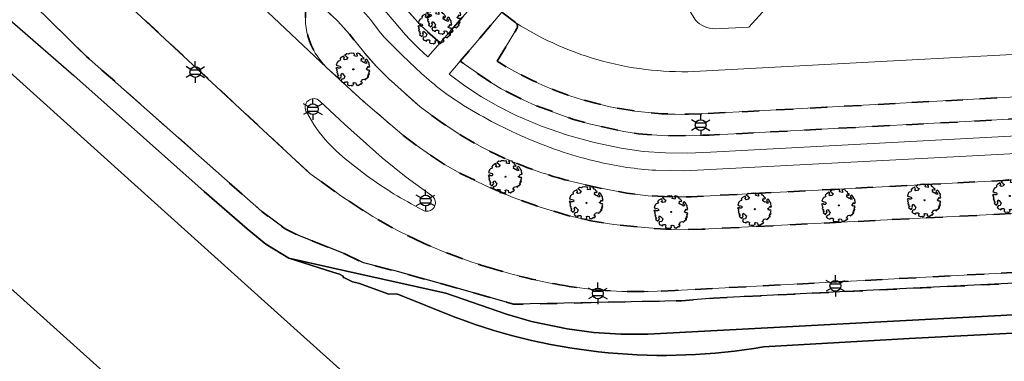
# Model space of a CAD drawing. Extents: x 105780 to 185197, y 477999 to 525027.
# Tile 389 of 562: x 107795 to 107911, y 479287 to 479327. Entities that reach past the tile are written whole.
import ezdxf
from ezdxf.enums import TextEntityAlignment as Align

# ---------------------------------------------------------------- set-up
doc = ezdxf.new("R2010")
doc.units = 0
doc.linetypes.add('XX-HIDDEN', pattern=[4, 2, -2])
for name, color, linetype, lineweight in [('B-GV-GR-BOOM-S', 252, 'Continuous', 25), ('B-GV-GR-HAAG_01-G', 252, 'GR-HAAG1', 13), ('B-GV-GR-MATERIAALGRENS-G', 252, 'XX-HIDDEN', 35), ('B-RO-IE-MEUBILAIR_WEGMEUBILAIR-S', 252, 'Continuous', 25), ('B-WE-GW-WATERGANG_SLOOT_INSTEEK-G', 252, 'Continuous', 30), ('B-XX-KG-KADASTRAAL_BEBOUWING-G', 252, 'Continuous', 20), ('B1-WE-OG-TERREIN_ERF-GV', 252, 'Continuous', 18), ('B1-WE-VH-VERHARDING_ASFALT-GV', 252, 'Continuous', 18), ('B1-WE-VH-VERHARDING_BETONSTRAATSTEEN-GV', 252, 'Continuous', 18), ('B1-WE-VH-VERHARDING_TEGEL-GV', 252, 'Continuous', 18)]:
    doc.layers.add(name, color=color, linetype=linetype, lineweight=lineweight)
doc.styles.add('NLCS-ISO', font='NLCS-ISO.ttf')
doc.linetypes.add('GR-HAAG1', pattern='A,6,[176,NLCS.shx,S=0.125,R=0,X=0,Y=0],-2', length=8)

# ---------------------------------------------------------------- blocks, each defined once
blk = doc.blocks.new('B-SIE-WEG_LICHTMAST-SO')
at = {"ltscale": 0.1}
for p, q in [((0, 1.27), (0, 2.53)), ((-1.1, 0.63), (-2.19, 1.27)), ((1.1, 0.63), (2.19, 1.27)), ((-1.1, -0.63), (-2.19, -1.27)), ((0, -1.27), (0, -2.53)), ((1.1, -0.63), (2.19, -1.27))]:
    blk.add_line(p, q, dxfattribs=at)
at = {"flags": 128}
for points in [[(-1.16, 0.5), (1.16, 0.5)], [(-1.16, -0.5), (1.16, -0.5)]]:
    blk.add_lwpolyline(points, dxfattribs=at)
at = {"ltscale": 0.1}
blk.add_circle((0, 0), 1.27, dxfattribs=at)
at = {"style": 'NLCS-ISO'}
blk.add_attdef('TYPE', text='', height=1.8, dxfattribs=at).set_placement((0, 2.53), align=Align.BOTTOM_CENTER)
blk = doc.blocks.new('B-SGR-BOOM_06')
at = {"linetype": 'Continuous', "flags": 128}
blk.add_lwpolyline([(1.08, 1.41), (1.01, 1.58), (0.88, 1.63), (0.78, 1.81), (0.51, 1.88), (0.34, 1.81), (0.44, 1.71), (0.43, 1.52), (0.09, 1.59), (0.14, 1.73), (0.07, 1.88), (-0.06, 1.84), (-0.19, 1.88), (-0.46, 1.86), (-0.6, 1.79), (-0.78, 1.83), (-1.02, 1.64), (-0.85, 1.56), (-0.8, 1.46), (-0.63, 1.37), (-0.8, 1.16), (-1.02, 1.11), (-1.17, 1.24), (-1.05, 1.29), (-1.15, 1.54), (-1.45, 1.37), (-1.6, 1.21), (-1.52, 1.14), (-1.6, 1.01), (-1.77, 0.94), (-1.89, 0.82), (-2, 0.49), (-1.55, 0.37), (-1.48, 0.22), (-1.6, 0.12), (-1.8, 0.12), (-1.84, 0.22), (-2.04, 0.15), (-1.9, -0.07), (-1.97, -0.15), (-1.89, -0.22), (-1.95, -0.4), (-1.81, -0.47), (-1.89, -0.62), (-1.77, -0.64), (-1.72, -0.68), (-1.85, -0.84), (-1.57, -1.07), (-1.47, -0.97), (-1.38, -0.79), (-1.45, -0.7), (-1.37, -0.47), (-1.25, -0.54), (-1.12, -0.7), (-1, -0.8), (-1.12, -1.12), (-1.37, -1.17), (-1.47, -1.36), (-1.33, -1.51), (-1.13, -1.56), (-1.11, -1.61), (-1.08, -1.66), (-0.93, -1.49), (-0.73, -1.49), (-0.63, -1.56), (-0.68, -1.71), (-0.68, -1.84), (-0.46, -1.89), (-0.24, -1.88), (-0.19, -1.98), (-0.09, -1.86), (0.04, -1.79), (-0.02, -1.6), (0.11, -1.56), (0.31, -1.61), (0.34, -1.84), (0.46, -1.83), (0.58, -1.89), (0.83, -1.69), (0.95, -1.74), (0.93, -1.66), (1.06, -1.59), (0.96, -1.49), (0.85, -1.46), (1.03, -1.29), (1.05, -1.19), (1.26, -1.14), (1.42, -1.22), (1.51, -1.12), (1.51, -1.05), (1.65, -1.05), (1.65, -0.95), (1.78, -0.91), (1.78, -0.82), (1.63, -0.82), (1.82, -0.64), (1.7, -0.57), (1.85, -0.62), (1.9, -0.5), (1.82, -0.37), (1.93, -0.18), (1.87, -0.1), (1.7, -0.1), (1.5, 0.03), (1.63, 0.12), (1.75, 0.34), (1.82, 0.24), (1.95, 0.29), (1.87, 0.57), (1.88, 0.75), (1.8, 0.79), (1.67, 1.06), (1.53, 1.21), (1.35, 1.04), (1.47, 0.97), (1.57, 0.72), (1.41, 0.69), (1.33, 0.85), (1.2, 0.82), (1.06, 0.92), (0.9, 1.01), (0.98, 1.07), (0.93, 1.17), (1.01, 1.27), (1.15, 1.22), (1.26, 1.29)], close=True, dxfattribs=at)
blk.add_circle((0, 0), 0.06)
at = {"style": 'NLCS-ISO'}
blk.add_attdef('SOORT', text='', height=0.3, dxfattribs=at).set_placement((0, -0.36), align=Align.TOP_CENTER)

msp = doc.modelspace()

# ---------------------------------------------------------------- linework, layer by layer
at = {"layer": 'B-GV-GR-HAAG_01-G', "flags": 128}
msp.add_lwpolyline([(107963.716, 479330.543), (107969.708, 479337.152), (107969.857, 479337.316), (107968.364, 479338.624), (107959.829, 479329.172), (107957.474, 479326.931), (107954.427, 479324.49), (107952.035, 479322.863), (107949.267, 479321.278), (107946.58, 479320.034), (107942.104, 479318.413), (107940.671, 479317.987), (107937.988, 479317.359), (107936.416, 479317.106), (107931.962, 479316.732), (107876.128, 479313.768), (107871.085, 479313.673), (107867.845, 479313.935), (107866.122, 479314.194), (107862.037, 479315.099), (107860.086, 479315.67), (107855.802, 479317.238), (107854.267, 479317.909), (107851.697, 479319.223), (107850.425, 479319.987), (107846.856, 479322.477), (107845.556, 479320.954), (107847.425, 479319.581), (107849.357, 479318.296), (107851.359, 479317.124), (107853.436, 479316.09), (107856.424, 479314.834), (107859.483, 479313.763), (107862.604, 479312.889), (107865.777, 479312.224), (107868.386, 479311.859), (107871.013, 479311.674), (107873.646, 479311.651), (107876.276, 479311.773), (107934.379, 479314.873), (107936.681, 479315.124), (107938.964, 479315.513), (107941.214, 479316.062), (107944.311, 479317.034), (107947.345, 479318.186)], dxfattribs=at)
msp.add_lwpolyline([(107836.221, 479333.389), (107834.9, 479331.878), (107835.829, 479330.955), (107836.624, 479330.089), (107840.425, 479325.567), (107840.907, 479325.075), (107841.994, 479323.963), (107843.077, 479322.999), (107844.495, 479324.62), (107842.273, 479326.637)], close=True, dxfattribs=at)
at = {"layer": 'B-GV-GR-MATERIAALGRENS-G', "flags": 128}
for points in [[(107783.144, 479351.25), (107771.718, 479359.399), (107769.205, 479355.875), (107774.171, 479351.483), (107782.357, 479344.084), (107791.532, 479335.812), (107795.441, 479331.358), (107796.667, 479329.185), (107802.944, 479323.021), (107815.444, 479311.969), (107823.542, 479304.786), (107826.29, 479302.741), (107827.976, 479301.918), (107833.285, 479299.813), (107835.479, 479298.744), (107839.489, 479297.725), (107846.782, 479295.707), (107853.119, 479293.876), (107872.869, 479294.297), (107876.661, 479294.609), (107899.35, 479295.726), (107935.115, 479297.487), (107938.532, 479297.684), (107941.93, 479298.107), (107945.294, 479298.753), (107948.607, 479299.617), (107948.637, 479299.626), (107948.667, 479299.635)], [(107832.037, 479334.516), (107833.963, 479332.808), (107834.9, 479331.878), (107836.221, 479333.389), (107842.273, 479326.637), (107844.495, 479324.62), (107847.688, 479328.273), (107849.413, 479330.247), (107843.628, 479335.392)], [(107842.484, 479301.094), (107839.483, 479302.541), (107836.586, 479304.187), (107832.821, 479306.653), (107832.315, 479307.007), (107829.187, 479309.28), (107802.257, 479334.335)], [(107994.45, 479330.693), (107994.937, 479331.971), (107992.999, 479333.684), (107992.928, 479333.746), (107991.941, 479332.809), (107969.046, 479312.665), (107966.473, 479310.489), (107963.767, 479308.48), (107960.945, 479306.639), (107958.023, 479304.962), (107955.33, 479303.619), (107952.562, 479302.438), (107949.73, 479301.419), (107946.846, 479300.56), (107944.066, 479299.9), (107941.253, 479299.401), (107938.417, 479299.061), (107935.566, 479298.875), (107872.094, 479295.497), (107868.982, 479295.369), (107865.868, 479295.383), (107862.759, 479295.574), (107859.67, 479295.977)], [(107836.999, 479321.894), (107835.633, 479323.416), (107833.84, 479325.665), (107832.469, 479327.165), (107829.726, 479329.789)], [(107853.362, 479327.026), (107851.762, 479328.226), (107848.495, 479324.398), (107846.856, 479322.477), (107850.425, 479319.987), (107851.697, 479319.223), (107854.267, 479317.909), (107855.802, 479317.238), (107860.086, 479315.67), (107862.037, 479315.099), (107866.122, 479314.194), (107867.845, 479313.935), (107871.085, 479313.673), (107876.128, 479313.768), (107931.962, 479316.732), (107936.416, 479317.106), (107937.988, 479317.359), (107940.671, 479317.987), (107942.104, 479318.413), (107946.58, 479320.034), (107949.267, 479321.278), (107952.035, 479322.863), (107954.427, 479324.49), (107957.474, 479326.931)], [(107851.214, 479322.466), (107853.533, 479326.325)], [(107831.151, 479321.737), (107835.461, 479317.781), (107840, 479313.876), (107841.67, 479312.6), (107843.359, 479311.404), (107845.104, 479310.286), (107846.912, 479309.274), (107849.959, 479307.783), (107853.079, 479306.45), (107856.268, 479305.29), (107859.52, 479304.323), (107862.207, 479303.707), (107864.929, 479303.274), (107867.667, 479302.97), (107870.413, 479302.741), (107872.039, 479302.662), (107875.293, 479302.694), (107931.191, 479305.541), (107934.361, 479305.752), (107937.514, 479306.14), (107940.64, 479306.707), (107943.728, 479307.453), (107946.862, 479308.389), (107949.946, 479309.476)], [(107852.11, 479311.036), (107849.472, 479312.304), (107846.933, 479313.758), (107844.491, 479315.37), (107842.142, 479317.114), (107838.416, 479320.419), (107836.999, 479321.894)], [(107929.94, 479319.171), (107915.119, 479318.437), (107889.937, 479317.055), (107875.29, 479316.276)], [(107950.688, 479314.076), (107947.481, 479312.755), (107944.2, 479311.628), (107941.309, 479310.836), (107938.372, 479310.241), (107935.403, 479309.831), (107932.416, 479309.593), (107874.007, 479306.515), (107871.489, 479306.513), (107868.974, 479306.649), (107866.474, 479306.954), (107862.794, 479307.638), (107859.16, 479308.532)]]:
    msp.add_lwpolyline(points, dxfattribs=at)
for points in [[(107828.885, 479329.563, 0.2645564), (107831.151, 479321.737)], [(107853.533, 479326.325, 0.3754561), (107853.362, 479327.026)], [(107875.29, 479316.276, -0.153921), (107851.214, 479322.466)], [(107859.16, 479308.532, -0.0354255), (107852.11, 479311.036)], [(107850.916, 479297.995, -0.0316601), (107842.484, 479301.094)], [(107859.67, 479295.977, -0.0313209), (107850.916, 479297.995)]]:
    msp.add_lwpolyline(points, format="xyb", dxfattribs=at)
at = {"layer": 'B-WE-GW-WATERGANG_SLOOT_INSTEEK-G', "flags": 128}
for points in [[(107935.115, 479297.487), (107899.35, 479295.726), (107876.661, 479294.609), (107872.869, 479294.297), (107853.119, 479293.876), (107846.782, 479295.707), (107839.489, 479297.725), (107835.479, 479298.744), (107833.285, 479299.813), (107827.976, 479301.918), (107826.29, 479302.741), (107823.542, 479304.786), (107815.444, 479311.969), (107802.944, 479323.021), (107796.667, 479329.185), (107795.441, 479331.358), (107791.532, 479335.812)], [(107826.706, 479299.308), (107833.335, 479297.831), (107845.187, 479295.191), (107852.289, 479292.704), (107855.255, 479291.845), (107859.437, 479290.977), (107862.578, 479290.575), (107865.739, 479290.381), (107868.927, 479290.38), (107937.065, 479293.966), (107941.786, 479294.578), (107945.374, 479295.285), (107948.929, 479296.145), (107950.941, 479296.73), (107952.909, 479297.408), (107954.829, 479298.177), (107956.748, 479299.057), (107959.97, 479300.721), (107963.12, 479302.523), (107965.241, 479303.868), (107969.012, 479306.639), (107993.432, 479327.648), (107994.705, 479328.037), (107994.45, 479330.693)], [(107970.36, 479304.97), (107994.777, 479326.049), (107994.705, 479328.037), (107993.432, 479327.648), (107969.012, 479306.639), (107965.241, 479303.868), (107963.12, 479302.523), (107959.97, 479300.721), (107956.748, 479299.057), (107954.829, 479298.177), (107952.909, 479297.408), (107950.941, 479296.73), (107948.929, 479296.145), (107945.374, 479295.285), (107941.786, 479294.578), (107937.065, 479293.966), (107868.927, 479290.38), (107865.739, 479290.381), (107862.578, 479290.575), (107859.437, 479290.977), (107855.255, 479291.845), (107852.289, 479292.704), (107845.187, 479295.191)], [(107793.899, 479327.328), (107801.439, 479320.778), (107813.537, 479309.995), (107816.78, 479307.159), (107821.835, 479302.738), (107824.005, 479300.937), (107826.706, 479299.308)], [(107846.476, 479292.271), (107846.453, 479292.279), (107846.43, 479292.288), (107839.417, 479295.11), (107838.488, 479295.058), (107834.913, 479296.375), (107834.187, 479296.499), (107833.276, 479296.99), (107833.112, 479297.026), (107833.109, 479297.182), (107832.66, 479297.426), (107831.883, 479297.643), (107826.706, 479299.308), (107824.005, 479300.937), (107821.835, 479302.738), (107816.78, 479307.159), (107813.537, 479309.995)], [(107845.187, 479295.191), (107833.335, 479297.831), (107826.706, 479299.308), (107831.883, 479297.643), (107832.66, 479297.426), (107833.109, 479297.182), (107833.112, 479297.026), (107833.276, 479296.99), (107834.187, 479296.499), (107834.913, 479296.375), (107838.488, 479295.058), (107839.417, 479295.11), (107846.43, 479292.288), (107846.453, 479292.279), (107846.476, 479292.271)], [(107882.517, 479288.866), (107899.639, 479289.84), (107934.664, 479291.673)], [(107934.664, 479291.673), (107899.639, 479289.84), (107882.517, 479288.866)]]:
    msp.add_lwpolyline(points, dxfattribs=at)
for points in [[(107846.476, 479292.271, 0.1328928), (107882.517, 479288.866)], [(107882.517, 479288.866, -0.1328928), (107846.476, 479292.271)]]:
    msp.add_lwpolyline(points, format="xyb", dxfattribs=at)
at = {"layer": 'B-XX-KG-KADASTRAAL_BEBOUWING-G', "flags": 128}
msp.add_lwpolyline([(107782.556, 479314.994), (107779.979, 479312.127), (107779.368, 479311.448), (107778.1, 479310.039), (107794.782, 479295.051), (107811.123, 479280.368), (107827.827, 479265.361), (107835.154, 479273.514), (107838.868, 479277.647), (107840.39, 479279.341), (107823.464, 479294.569), (107807.386, 479309.033), (107790.697, 479324.048)], close=True, dxfattribs=at)
at = {"layer": 'B1-WE-OG-TERREIN_ERF-GV', "flags": 128}
msp.add_lwpolyline([(107811.123, 479280.368), (107794.782, 479295.051), (107778.1, 479310.039), (107769.847, 479303.448), (107782.897, 479291.735), (107779.959, 479288.181), (107780.941, 479287.276), (107781.04, 479287.391), (107781.565, 479288.102), (107785.759, 479292.753), (107788.098, 479290.65), (107790.329, 479288.645), (107792.561, 479286.639)], dxfattribs=at)
at = {"layer": 'B1-WE-VH-VERHARDING_ASFALT-GV', "flags": 128}
for points in [[(107913.694, 479387.003), (107909.624, 479382.381), (107909.967, 479382.074), (107891.061, 479361.322), (107869.387, 479337.531), (107862.611, 479329.846), (107858.362, 479332.401), (107857.216, 479332.706), (107856.311, 479333.471), (107851.762, 479328.226), (107853.362, 479327.026)], [(107874.525, 479327.298), (107871.858, 479331.644), (107873.957, 479333.949), (107877.368, 479337.692), (107879.835, 479340.4), (107884.094, 479345.027), (107887.491, 479348.717), (107894.351, 479356.168), (107897.586, 479359.682), (107904.371, 479367.053), (107907.726, 479370.698), (107914.535, 479378.094), (107921.539, 479371.816), (107914.831, 479364.348), (107911.505, 479360.645), (107904.823, 479353.204), (107901.608, 479349.624)], [(107901.608, 479349.624), (107894.855, 479342.105), (107891.477, 479338.344), (107884.842, 479330.957), (107880.815, 479326.472), (107876.836, 479326.289)], [(107931.191, 479305.541), (107875.293, 479302.694), (107872.039, 479302.662), (107870.413, 479302.741), (107867.667, 479302.97), (107864.929, 479303.274), (107862.207, 479303.707), (107859.52, 479304.323), (107856.268, 479305.29), (107853.079, 479306.45), (107849.959, 479307.783), (107846.912, 479309.274), (107845.104, 479310.286), (107843.359, 479311.404), (107841.67, 479312.6), (107840, 479313.876), (107835.461, 479317.781), (107831.151, 479321.737), (107814.572, 479337.406)], [(107814.572, 479337.406), (107831.151, 479321.737)], [(107802.257, 479334.335), (107829.187, 479309.28), (107832.315, 479307.007), (107832.821, 479306.653), (107836.586, 479304.187), (107839.483, 479302.541), (107842.484, 479301.094)], [(107859.67, 479295.977), (107862.759, 479295.574), (107865.868, 479295.383), (107868.982, 479295.369), (107872.094, 479295.497), (107935.566, 479298.875), (107938.417, 479299.061), (107941.253, 479299.401), (107944.066, 479299.9), (107946.846, 479300.56), (107949.73, 479301.419), (107952.562, 479302.438), (107955.33, 479303.619), (107958.023, 479304.962), (107960.945, 479306.639), (107963.767, 479308.48), (107966.473, 479310.489), (107969.046, 479312.665), (107991.941, 479332.809)], [(107875.058, 479321.29), (107884.609, 479321.801), (107919.823, 479323.686), (107931.218, 479324.296)], [(107830.357, 479317.77), (107833.27, 479315.076), (107837.697, 479311.104), (107840.527, 479308.812), (107843.475, 479306.675)], [(107835.866, 479309.029), (107833.357, 479310.996), (107832.318, 479311.887), (107831.354, 479312.858)]]:
    msp.add_lwpolyline(points, dxfattribs=at)
at = {"layer": 'B1-WE-VH-VERHARDING_ASFALT-GV'}
for points in [[(107831.151, 479321.737, -0.2645564), (107828.885, 479329.563)], [(107853.362, 479327.026, 0.1581932), (107875.058, 479321.29)], [(107876.836, 479326.289, -0.2143325), (107874.525, 479327.298)], [(107828.836, 479316.445, -0.9353641), (107830.357, 479317.77)], [(107831.354, 479312.858, -0.0646965), (107828.836, 479316.445)], [(107842.375, 479304.998, -0.0388911), (107835.866, 479309.029)], [(107843.475, 479306.675, -1.028073), (107842.375, 479304.998)], [(107842.484, 479301.094, 0.0316601), (107850.916, 479297.995)], [(107850.916, 479297.995, 0.0313209), (107859.67, 479295.977)]]:
    msp.add_lwpolyline(points, format="xyb", dxfattribs=at)
at = {"layer": 'B1-WE-VH-VERHARDING_BETONSTRAATSTEEN-GV', "flags": 128}
for points in [[(107904.823, 479353.204), (107911.505, 479360.645), (107914.831, 479364.348), (107921.539, 479371.816), (107914.535, 479378.094), (107907.726, 479370.698), (107904.371, 479367.053), (107897.586, 479359.682), (107894.351, 479356.168), (107887.491, 479348.717), (107884.094, 479345.027), (107879.835, 479340.4), (107877.368, 479337.692), (107873.957, 479333.949), (107871.858, 479331.644), (107874.525, 479327.298)], [(107876.836, 479326.289), (107880.815, 479326.472), (107884.842, 479330.957), (107891.477, 479338.344), (107894.855, 479342.105), (107901.608, 479349.624), (107904.823, 479353.204)], [(107853.533, 479326.325), (107851.214, 479322.466)], [(107931.218, 479324.296), (107919.823, 479323.686), (107884.609, 479321.801), (107875.058, 479321.29)], [(107875.29, 479316.276), (107889.937, 479317.055), (107915.119, 479318.437), (107929.94, 479319.171)], [(107843.475, 479306.675), (107840.527, 479308.812), (107837.697, 479311.104), (107833.27, 479315.076), (107830.357, 479317.77)], [(107831.354, 479312.858), (107832.318, 479311.887), (107833.357, 479310.996), (107835.866, 479309.029)]]:
    msp.add_lwpolyline(points, dxfattribs=at)
at = {"layer": 'B1-WE-VH-VERHARDING_BETONSTRAATSTEEN-GV'}
for points in [[(107875.058, 479321.29, -0.1581932), (107853.362, 479327.026)], [(107853.362, 479327.026, -0.3754561), (107853.533, 479326.325)], [(107874.525, 479327.298, 0.2143325), (107876.836, 479326.289)], [(107851.214, 479322.466, 0.153921), (107875.29, 479316.276)], [(107830.357, 479317.77, 0.9353641), (107828.836, 479316.445)], [(107828.836, 479316.445, 0.0646965), (107831.354, 479312.858)], [(107835.866, 479309.029, 0.0388911), (107842.375, 479304.998)], [(107842.375, 479304.998, 1.028073), (107843.475, 479306.675)]]:
    msp.add_lwpolyline(points, format="xyb", dxfattribs=at)
at = {"layer": 'B1-WE-VH-VERHARDING_TEGEL-GV', "flags": 128}
for points in [[(107842.327, 479321.019), (107840.079, 479323.149), (107837.899, 479325.35), (107837.336, 479325.988), (107836.33, 479327.359), (107835.788, 479328.014), (107834.658, 479329.232), (107830.652, 479333.011)], [(107829.726, 479329.789), (107832.469, 479327.165), (107833.84, 479325.665), (107835.633, 479323.416), (107836.999, 479321.894), (107838.416, 479320.419), (107842.142, 479317.114), (107844.491, 479315.37), (107846.933, 479313.758), (107849.472, 479312.304), (107852.11, 479311.036)], [(107847.688, 479328.273), (107844.495, 479324.62), (107843.077, 479322.999), (107841.994, 479323.963), (107840.907, 479325.075), (107840.425, 479325.567), (107836.624, 479330.089)], [(107847.425, 479319.581), (107845.556, 479320.954), (107846.856, 479322.477), (107848.495, 479324.398), (107851.762, 479328.226)], [(107836.33, 479327.359), (107837.336, 479325.988), (107837.899, 479325.35), (107840.079, 479323.149), (107842.327, 479321.019)], [(107947.345, 479318.186), (107944.311, 479317.034), (107941.214, 479316.062), (107938.964, 479315.513), (107936.681, 479315.124), (107934.379, 479314.873), (107876.276, 479311.773), (107873.646, 479311.651), (107871.013, 479311.674), (107868.386, 479311.859), (107865.777, 479312.224), (107862.604, 479312.889), (107859.483, 479313.763), (107856.424, 479314.834), (107853.436, 479316.09), (107851.359, 479317.124), (107849.357, 479318.296), (107847.425, 479319.581)], [(107948, 479316.343), (107944.368, 479314.988), (107940.66, 479313.859), (107938.315, 479313.317), (107935.935, 479312.956), (107933.539, 479312.739), (107906.331, 479311.31), (107873.25, 479309.573), (107869.851, 479309.645)], [(107869.851, 479309.645), (107873.25, 479309.573), (107906.331, 479311.31), (107933.539, 479312.739), (107935.935, 479312.956), (107938.315, 479313.317), (107940.66, 479313.859), (107944.368, 479314.988), (107948, 479316.343)], [(107859.16, 479308.532), (107862.794, 479307.638), (107866.474, 479306.954), (107868.974, 479306.649), (107871.489, 479306.513), (107874.007, 479306.515), (107932.416, 479309.593), (107935.403, 479309.831), (107938.372, 479310.241), (107941.309, 479310.836), (107944.2, 479311.628), (107947.481, 479312.755), (107950.688, 479314.076)]]:
    msp.add_lwpolyline(points, dxfattribs=at)
at = {"layer": 'B1-WE-VH-VERHARDING_TEGEL-GV'}
for points in [[(107847.263, 479317.277, -0.0470133), (107842.327, 479321.019)], [(107842.327, 479321.019, 0.0470133), (107847.263, 479317.277)], [(107854.925, 479313.304, -0.0382444), (107847.263, 479317.277)], [(107847.263, 479317.277, 0.0382444), (107854.925, 479313.304)], [(107863.127, 479310.615, -0.0427557), (107854.925, 479313.304)], [(107854.925, 479313.304, 0.0427557), (107863.127, 479310.615)], [(107852.11, 479311.036, 0.0354255), (107859.16, 479308.532)], [(107869.851, 479309.645, -0.0440067), (107863.127, 479310.615)], [(107863.127, 479310.615, 0.0440067), (107869.851, 479309.645)]]:
    msp.add_lwpolyline(points, format="xyb", dxfattribs=at)

# ---------------------------------------------------------------- block references
at = {"layer": 'B-GV-GR-BOOM-S', "linetype": 'Continuous', "lineweight": 0}
for p in [(107844.98, 479327.598), (107843.929, 479326.457), (107834.3, 479321.517), (107852.189, 479308.885), (107901.436, 479306.109), (107911.48, 479306.617), (107861.721, 479305.801), (107881.507, 479305.066), (107891.375, 479305.508), (107871.68, 479304.74)]:
    msp.add_blockref('B-SGR-BOOM_06', p, dxfattribs=at)
at = {"layer": 'B-RO-IE-MEUBILAIR_WEGMEUBILAIR-S', "xscale": 0.5, "yscale": 0.5, "zscale": 0.5}
for p in [(107815.724, 479321.198), (107829.543, 479316.825), (107875.136, 479314.956), (107842.797, 479306.075), (107863.048, 479295.157), (107890.975, 479296.044)]:
    msp.add_blockref('B-SIE-WEG_LICHTMAST-SO', p, dxfattribs=at)

doc.saveas('drawing.dxf')
